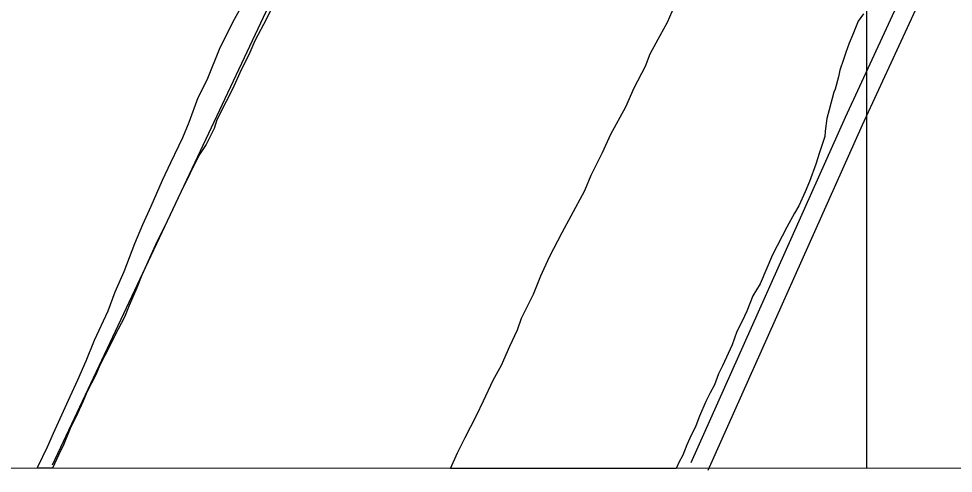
# Model space of a CAD drawing. Extents: x 3250478 to 3288318, y 788638 to 816472.
# Drawn here: x 3258515 to 3260015, y 794014 to 794743 of the extents above; entities that cross this region are included whole.
import ezdxf

# ---------------------------------------------------------------- set-up
doc = ezdxf.new("R2010")
doc.units = 0
for name, color, linetype in [('V-GRID-FRAM', 7, 'Continuous'), ('V-GRID-MAJR', 7, 'Continuous'), ('V-ROAD-CNTR', 7, 'Continuous'), ('V-SITE-VEGE', 7, 'Continuous'), ('V-TOPO-SHOR', 7, 'Continuous')]:
    doc.layers.add(name, color=color, linetype=linetype)

msp = doc.modelspace()

# ---------------------------------------------------------------- linework, layer by layer
at = {"layer": 'V-GRID-FRAM'}
msp.add_lwpolyline([(3254649.6, 812209.1), (3286070.1, 812200), (3286072.7, 794013.5), (3254636.4, 794022.7), (3254649.6, 812209.1)], dxfattribs=at)
at = {"layer": 'V-GRID-MAJR'}
msp.add_spline([(3259875.8, 794021.2), (3259879.3, 800081.4), (3259882.8, 806143.5), (3259883.4, 807115.6)], degree=3, dxfattribs=at)
at = {"layer": 'V-ROAD-CNTR'}
for points in [[(3260210.7, 795336.5), (3260178, 795256.6), (3260157.5, 795196.1), (3260140.3, 795159), (3260101, 795074.4), (3260061.1, 795018.1), (3260030, 794971.5), (3259972.6, 794869.3), (3259841.1, 794584), (3259593.7, 794030.1)], [(3260238.5, 795325.1), (3260206.1, 795246.1), (3260185.4, 795184.9), (3260167.5, 795146.4), (3260127.1, 795059.3), (3260085.8, 795001.1), (3260055.6, 794955.8), (3259999.4, 794855.6), (3259868.4, 794571.6), (3259621.1, 794017.8)]]:
    msp.add_lwpolyline(points, dxfattribs=at)
msp.add_arc((3252327.3, 787286.5), 10844.2, 40.83061, 50.25533, dxfattribs=at)
at = {"layer": 'V-SITE-VEGE'}
for p, q in [((3258861.1, 794741.8), (3258895.6, 794804.8)), ((3258924.4, 794767), (3258912.9, 794742.4)), ((3259556.1, 794737.1), (3259567.6, 794762.7)), ((3258838.2, 794696.6), (3258861.1, 794741.8)), ((3258912.9, 794742.4), (3258893.8, 794707)), ((3259862, 794738.7), (3259853.5, 794717.1)), ((3259870.7, 794750.6), (3259862, 794738.7)), ((3259544.6, 794715.5), (3259556.1, 794737.1)), ((3259528.4, 794686), (3259544.6, 794715.5)), ((3259853.5, 794717.1), (3259847.8, 794703.4)), ((3258817.3, 794644.6), (3258838.2, 794696.6)), ((3258893.8, 794707), (3258884.3, 794684.4)), ((3259847.8, 794703.4), (3259842.1, 794688.6)), ((3258884.3, 794684.4), (3258871.8, 794660.8)), ((3259520.8, 794666.4), (3259528.4, 794686)), ((3259842.1, 794688.6), (3259838.3, 794676.9)), ((3259502.6, 794631.9), (3259520.8, 794666.4)), ((3259838.3, 794676.9), (3259832.6, 794660.2)), ((3258871.8, 794660.8), (3258858.5, 794630.4)), ((3259830.8, 794649.4), (3259825.2, 794629.8)), ((3259832.6, 794660.2), (3259830.8, 794649.4)), ((3258803, 794616), (3258817.3, 794644.6)), ((3258858.5, 794630.4), (3258848, 794609.7)), ((3259489.3, 794601.5), (3259502.6, 794631.9)), ((3259823.3, 794624.9), (3259815.8, 794596.5)), ((3259825.2, 794629.8), (3259823.3, 794624.9)), ((3258788.7, 794576.8), (3258803, 794616)), ((3258848, 794609.7), (3258832.7, 794580.2)), ((3259465.4, 794557.2), (3259489.3, 794601.5)), ((3259815.8, 794596.5), (3259812, 794582.7)), ((3258778.3, 794552.2), (3258788.7, 794576.8)), ((3258832.7, 794580.2), (3258828.9, 794566.5)), ((3259812, 794582.7), (3259809.3, 794562.2)), ((3258828.9, 794566.5), (3258815.6, 794540.9)), ((3259809.3, 794562.2), (3259808.5, 794553.4)), ((3258759.2, 794511.9), (3258778.3, 794552.2)), ((3259452, 794527.8), (3259465.4, 794557.2)), ((3259808.5, 794553.4), (3259800, 794527.9)), ((3258815.6, 794540.9), (3258804, 794523.2)), ((3258804, 794523.2), (3258789.7, 794493.7)), ((3259433.9, 794491.4), (3259452, 794527.8)), ((3259800, 794527.9), (3259794.3, 794509.2)), ((3258745.8, 794483.4), (3258759.2, 794511.9)), ((3259794.3, 794509.2), (3259783.9, 794481.7)), ((3258789.7, 794493.7), (3258779.2, 794473.1)), ((3259423.4, 794466.8), (3259433.9, 794491.4)), ((3258727.7, 794442.2), (3258745.8, 794483.4)), ((3258779.2, 794473.1), (3258774.4, 794463.2)), ((3259783.9, 794481.7), (3259777.2, 794465)), ((3258774.4, 794463.2), (3258753.4, 794418)), ((3259401.4, 794426.5), (3259423.4, 794466.8)), ((3259777.2, 794465), (3259766.7, 794442.4)), ((3258714.4, 794412.7), (3258727.7, 794442.2)), ((3259766.7, 794442.4), (3259760, 794430.6)), ((3259387, 794399.9), (3259401.4, 794426.5)), ((3259760, 794430.6), (3259747.6, 794408)), ((3258701.1, 794382.2), (3258714.4, 794412.7)), ((3258753.4, 794418), (3258734.3, 794379.7)), ((3259366.9, 794360.6), (3259387, 794399.9)), ((3259747.6, 794408), (3259724.6, 794363.8)), ((3258684, 794337.1), (3258701.1, 794382.2)), ((3258734.3, 794379.7), (3258712.4, 794331.5)), ((3259724.6, 794363.8), (3259704.7, 794317.6)), ((3259352.6, 794330.1), (3259366.9, 794360.6)), ((3258669.7, 794304.7), (3258684, 794337.1)), ((3258712.4, 794331.5), (3258704.8, 794310.9)), ((3259341.2, 794300.7), (3259352.6, 794330.1)), ((3258658.3, 794274.2), (3258669.7, 794304.7)), ((3258704.8, 794310.9), (3258692.5, 794282.4)), ((3259704.7, 794317.6), (3259693.2, 794297.9)), ((3259322.1, 794262.3), (3259341.2, 794300.7)), ((3259693.2, 794297.9), (3259683.7, 794273.4)), ((3258636.4, 794227.1), (3258658.3, 794274.2)), ((3258692.5, 794282.4), (3258684.8, 794263.8)), ((3258684.8, 794263.8), (3258669.5, 794234.3)), ((3259315.5, 794243.7), (3259322.1, 794262.3)), ((3259683.7, 794273.4), (3259676, 794257.6)), ((3259676, 794257.6), (3259667.4, 794240.9)), ((3258669.5, 794234.3), (3258660, 794215.6)), ((3259303.1, 794217.2), (3259315.5, 794243.7)), ((3259667.4, 794240.9), (3259659.9, 794219.3)), ((3258623.1, 794193.7), (3258636.4, 794227.1)), ((3258660, 794215.6), (3258645.6, 794188.1)), ((3259289.8, 794186.7), (3259303.1, 794217.2)), ((3259659.9, 794219.3), (3259644.6, 794185.9)), ((3258609.8, 794163.2), (3258623.1, 794193.7)), ((3258645.6, 794188.1), (3258638, 794170.4)), ((3259276.4, 794163.1), (3259289.8, 794186.7)), ((3259644.6, 794185.9), (3259637.9, 794173.1)), ((3258638, 794170.4), (3258624.6, 794144.8)), ((3259637.9, 794173.1), (3259631.3, 794155.5)), ((3258597.4, 794136.7), (3258609.8, 794163.2)), ((3259261.1, 794129.7), (3259276.4, 794163.1)), ((3259631.3, 794155.5), (3259624.6, 794142.7)), ((3258624.6, 794144.8), (3258618, 794128.1)), ((3259624.6, 794142.7), (3259617.9, 794128.9)), ((3258586.9, 794113.1), (3258597.4, 794136.7)), ((3258618, 794128.1), (3258606.5, 794103.6)), ((3259249.7, 794106.1), (3259261.1, 794129.7)), ((3259617.9, 794128.9), (3259607.4, 794105.3)), ((3258570.7, 794077.7), (3258586.9, 794113.1)), ((3258606.5, 794103.6), (3258598.9, 794087.8)), ((3259231.5, 794070.7), (3259249.7, 794106.1)), ((3259607.4, 794105.3), (3259601.7, 794089.6)), ((3258598.9, 794087.8), (3258587.5, 794060.3)), ((3259601.7, 794089.6), (3259592.2, 794070)), ((3258561.2, 794056.1), (3258570.7, 794077.7)), ((3259219.1, 794046.1), (3259231.5, 794070.7)), ((3259592.2, 794070), (3259587.4, 794059.2)), ((3258545.9, 794023.7), (3258561.2, 794056.1)), ((3258587.5, 794060.3), (3258578.9, 794042.6)), ((3259587.4, 794059.2), (3259580.8, 794042.5)), ((3258578.9, 794042.6), (3258569.2, 794021.5)), ((3259207.7, 794021.3), (3259219.1, 794046.1)), ((3259580.8, 794042.5), (3259575, 794031.7)), ((3258544.8, 794021.5), (3258545.9, 794023.7)), ((3258569.2, 794021.5), (3258544.8, 794021.5)), ((3259570, 794021.2), (3259207.7, 794021.3)), ((3259575, 794031.7), (3259570, 794021.2))]:
    msp.add_line(p, q, dxfattribs=at)
at = {"layer": 'V-TOPO-SHOR'}
msp.add_lwpolyline([(3259254.2, 795452.5), (3258920.7, 794773.6), (3258568.6, 794026.7)], dxfattribs=at)

doc.saveas('drawing.dxf')
